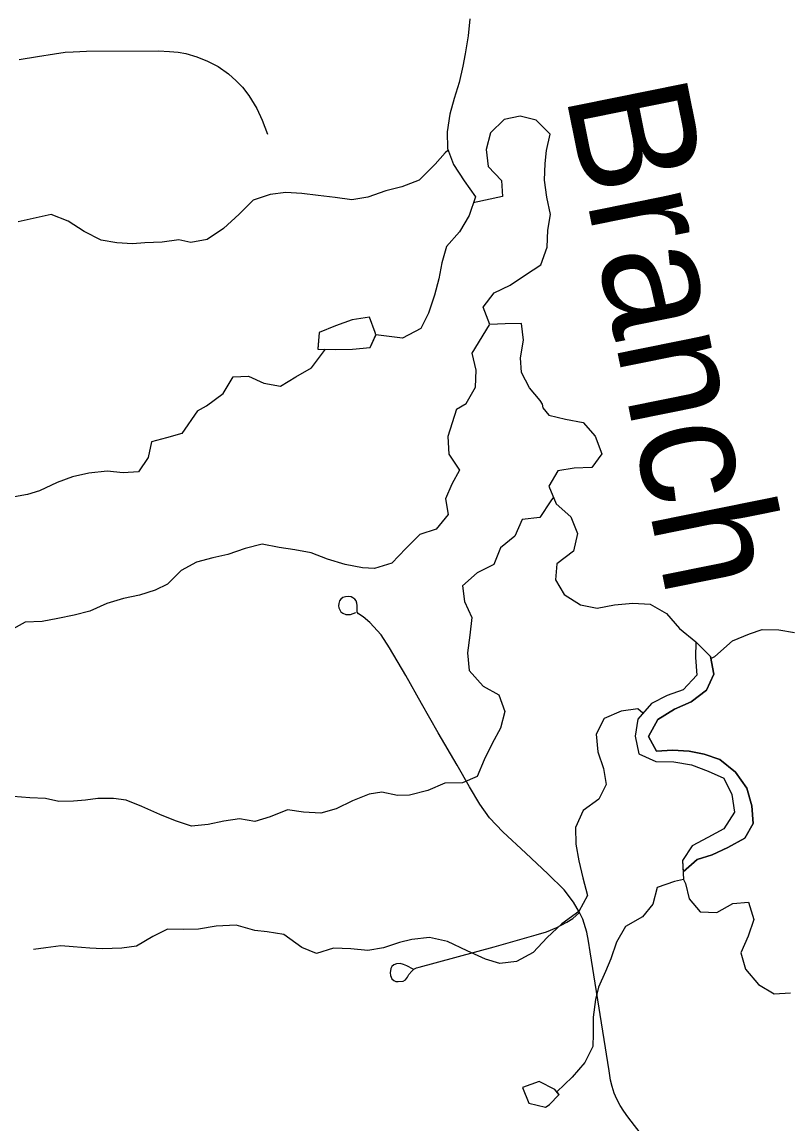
# Model space of a CAD drawing. Extents: x 0 to 34, y 0 to 22.
# Drawn here: x 7.8591 to 8.1572, y 19.3013 to 19.7303 of the extents above; entities that cross this region are included whole.
import ezdxf

# ---------------------------------------------------------------- set-up
doc = ezdxf.new("R2010")
doc.units = 0
for name, color, linetype in [('GM_X_Minor_Lake', 7, 'Continuous'), ('GM_X_Minor_River', 7, 'Continuous'), ('GM_X_Minor_River_Text', 7, 'Continuous'), ('GM_X_Township_Road', 7, 'Continuous')]:
    doc.layers.add(name, color=color, linetype=linetype)

msp = doc.modelspace()

# ---------------------------------------------------------------- linework, layer by layer
at = {"layer": 'GM_X_Minor_Lake'}
for points in [[(7.996803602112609, 19.608517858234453), (7.996550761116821, 19.609360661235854), (7.9943708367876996, 19.615410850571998), (7.987554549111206, 19.614358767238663), (7.981136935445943, 19.611982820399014), (7.974723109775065, 19.609416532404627), (7.974239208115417, 19.602998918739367)], [(7.99681780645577, 19.608470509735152), (7.996550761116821, 19.609360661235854), (7.9943708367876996, 19.615410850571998), (7.987554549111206, 19.614358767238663), (7.981136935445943, 19.611982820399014), (7.974723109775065, 19.609416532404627), (7.974249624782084, 19.60313717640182)], [(7.974239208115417, 19.602998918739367), (7.980896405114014, 19.60285592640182), (7.987727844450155, 19.6029572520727), (7.994550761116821, 19.603628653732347), (7.996803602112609, 19.608517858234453)], [(7.9742685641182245, 19.602997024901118), (7.980896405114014, 19.60285592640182), (7.987727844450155, 19.6029572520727), (7.994550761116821, 19.603628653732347), (7.9967553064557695, 19.608413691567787)], [(8.068126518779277, 19.312781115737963), (8.06641629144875, 19.314766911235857), (8.060323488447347, 19.317801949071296), (8.053858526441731, 19.31551217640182), (8.056340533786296, 19.30942979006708), (8.062811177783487, 19.30791653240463), (8.06430360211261, 19.308818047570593)], [(8.068086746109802, 19.312827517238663), (8.06641629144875, 19.314766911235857), (8.060323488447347, 19.317801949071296), (8.053858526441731, 19.31551217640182), (8.056340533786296, 19.30942979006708), (8.062811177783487, 19.30791653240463), (8.06440682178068, 19.308880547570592)], [(8.06430360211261, 19.308818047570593), (8.068126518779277, 19.312781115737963)], [(8.064350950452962, 19.308867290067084), (8.068171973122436, 19.312827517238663)]]:
    msp.add_lwpolyline(points, dxfattribs=at)
at = {"layer": 'GM_X_Minor_River'}
for points in [[(8.033404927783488, 19.73155573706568), (8.032747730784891, 19.724893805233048), (8.031526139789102, 19.717842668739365), (8.030650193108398, 19.713077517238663), (8.029227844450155, 19.70678395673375), (8.02723636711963, 19.700481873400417), (8.025620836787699, 19.694374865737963), (8.024586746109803, 19.687516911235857), (8.024685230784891, 19.68105573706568), (8.027058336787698, 19.67481899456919), (8.031141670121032, 19.668417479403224), (8.035602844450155, 19.662210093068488), (8.033056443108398, 19.65494967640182), (8.02935663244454, 19.648622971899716), (8.024319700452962, 19.642845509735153), (8.022518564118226, 19.636546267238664), (8.021285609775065, 19.630254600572), (8.019673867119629, 19.62395914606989), (8.017314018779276, 19.61689096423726), (8.014367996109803, 19.610955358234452), (8.007212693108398, 19.60723755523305), (7.996773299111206, 19.60851596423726)], [(8.061886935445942, 19.580035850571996), (8.061707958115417, 19.581473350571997), (8.060810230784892, 19.583000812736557), (8.056666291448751, 19.58782278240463), (8.053538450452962, 19.593858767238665), (8.053071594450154, 19.59955479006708), (8.054296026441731, 19.606415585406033), (8.053437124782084, 19.61286539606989), (8.04717576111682, 19.612772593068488), (8.041106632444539, 19.612492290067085), (8.038535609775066, 19.61929721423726), (8.042815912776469, 19.624872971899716), (8.049033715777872, 19.627816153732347), (8.055045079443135, 19.63189664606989), (8.061059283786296, 19.63578774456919), (8.063421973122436, 19.64266463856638), (8.063699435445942, 19.64932183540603), (8.064745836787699, 19.655419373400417), (8.063314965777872, 19.662051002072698), (8.06245511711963, 19.668692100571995), (8.062736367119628, 19.675158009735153), (8.063227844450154, 19.68029721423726), (8.064649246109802, 19.68659077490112), (8.059251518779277, 19.692023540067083), (8.052964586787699, 19.69364096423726), (8.04671932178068, 19.692407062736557), (8.041484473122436, 19.68719683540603), (8.039685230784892, 19.680708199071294), (8.040546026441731, 19.674068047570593), (8.045753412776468, 19.66863338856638), (8.046038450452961, 19.66236539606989), (8.034691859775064, 19.659954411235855)], [(8.02481780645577, 19.680261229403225), (8.023829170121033, 19.67936255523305), (8.019845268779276, 19.674902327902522), (8.01367576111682, 19.66872808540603), (8.006882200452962, 19.666156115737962), (8.000643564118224, 19.664542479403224), (7.9936568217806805, 19.662158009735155), (7.987409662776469, 19.661116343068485), (7.9809428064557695, 19.66196956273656), (7.974287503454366, 19.66282183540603), (7.9680138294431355, 19.663489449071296), (7.961742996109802, 19.66396577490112), (7.955682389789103, 19.66311539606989), (7.949072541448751, 19.660926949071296), (7.9436501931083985, 19.655523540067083), (7.937473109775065, 19.649920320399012), (7.93108485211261, 19.645643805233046), (7.924840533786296, 19.644411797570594), (7.920079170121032, 19.64548092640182), (7.913639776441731, 19.64462486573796), (7.906811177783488, 19.644333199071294), (7.90207254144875, 19.64388338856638), (7.8959911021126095, 19.6443635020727), (7.889902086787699, 19.645413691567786), (7.883207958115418, 19.648735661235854), (7.877072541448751, 19.652826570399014), (7.870389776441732, 19.655388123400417), (7.857527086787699, 19.652535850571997)], [(8.028169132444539, 19.579622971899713), (8.031895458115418, 19.581753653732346), (8.03559432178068, 19.588081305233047), (8.035873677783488, 19.59473755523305), (8.034253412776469, 19.601366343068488), (8.041057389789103, 19.612473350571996)], [(7.927318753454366, 19.578866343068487), (7.9309352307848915, 19.58082657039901), (7.9373149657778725, 19.585673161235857), (7.941201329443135, 19.592192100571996), (7.947270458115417, 19.592473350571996), (7.953196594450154, 19.589710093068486), (7.959669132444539, 19.58847524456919), (7.965686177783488, 19.592176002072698), (7.971706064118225, 19.595687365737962), (7.97718807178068, 19.602906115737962)], [(8.028169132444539, 19.579622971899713), (8.024760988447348, 19.568960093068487), (8.025152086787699, 19.562114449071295), (8.029346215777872, 19.555844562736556), (8.026310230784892, 19.550325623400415), (8.023845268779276, 19.54461918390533), (8.0249958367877, 19.53853395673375), (8.020247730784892, 19.532823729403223), (8.013972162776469, 19.530724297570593), (8.008462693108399, 19.52539285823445), (8.002954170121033, 19.51968073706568), (7.996297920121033, 19.517581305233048), (7.99154129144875, 19.517765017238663), (7.984881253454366, 19.51908793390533), (7.978028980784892, 19.52117221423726), (7.9715564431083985, 19.523635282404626), (7.965276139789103, 19.524768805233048), (7.959186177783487, 19.52571198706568), (7.952526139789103, 19.527034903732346), (7.945869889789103, 19.52531520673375), (7.939214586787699, 19.523025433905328), (7.9333178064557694, 19.521686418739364), (7.9270422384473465, 19.519967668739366), (7.920958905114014, 19.51672713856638), (7.915639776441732, 19.511395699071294), (7.9108869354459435, 19.509107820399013), (7.904801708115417, 19.507198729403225), (7.898525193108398, 19.50585971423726), (7.8920592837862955, 19.50394967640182), (7.885404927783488, 19.500898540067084), (7.879318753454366, 19.499370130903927), (7.873042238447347, 19.498031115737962), (7.866957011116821, 19.49688338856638), (7.860297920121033, 19.49668452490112), (7.854404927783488, 19.493444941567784)], [(7.927318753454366, 19.578866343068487), (7.921260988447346, 19.57016274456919), (7.915367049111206, 19.56844399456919), (7.909471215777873, 19.566915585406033), (7.90814735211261, 19.560827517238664), (7.904350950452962, 19.55511918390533), (7.898454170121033, 19.55473092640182), (7.892174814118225, 19.555483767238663), (7.885135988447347, 19.554714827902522), (7.878670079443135, 19.55318452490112), (7.8727751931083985, 19.551086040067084), (7.865930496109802, 19.547844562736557), (7.861176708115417, 19.546317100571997), (7.8547098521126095, 19.54516842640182)], [(8.061811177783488, 19.580051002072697), (8.064131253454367, 19.577185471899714), (8.070602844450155, 19.575673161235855), (8.077453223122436, 19.57435024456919), (8.082217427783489, 19.569032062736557), (8.084701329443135, 19.562189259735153), (8.08090398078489, 19.556858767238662), (8.074054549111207, 19.556660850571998), (8.067587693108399, 19.55551217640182), (8.064171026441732, 19.549612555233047), (8.067034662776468, 19.542770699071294), (8.07275057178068, 19.53764380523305), (8.075233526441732, 19.53118073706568), (8.073721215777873, 19.524333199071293), (8.067260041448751, 19.51938054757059), (8.06669754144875, 19.513104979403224), (8.070131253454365, 19.507404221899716), (8.076415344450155, 19.503419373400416), (8.082885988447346, 19.50209645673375), (8.089732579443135, 19.503435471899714), (8.096771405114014, 19.504014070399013), (8.103619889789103, 19.503642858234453), (8.109904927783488, 19.500036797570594), (8.115049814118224, 19.49414948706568), (8.121335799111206, 19.48902164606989), (8.121154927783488, 19.48293736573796), (8.121735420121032, 19.476091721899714), (8.11641629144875, 19.470380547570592), (8.110141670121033, 19.468090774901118), (8.104057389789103, 19.465040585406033), (8.098740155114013, 19.458948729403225), (8.097797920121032, 19.452292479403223), (8.099139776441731, 19.445447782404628), (8.105802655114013, 19.442413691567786), (8.112842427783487, 19.442231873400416), (8.11969280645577, 19.44109929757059), (8.126165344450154, 19.43863528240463), (8.132257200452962, 19.43598092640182), (8.135311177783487, 19.4295197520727), (8.136461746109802, 19.422675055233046), (8.13228655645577, 19.416204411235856), (8.12601288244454, 19.412773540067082), (8.119929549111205, 19.409533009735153), (8.116132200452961, 19.403822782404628), (8.116589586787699, 19.396436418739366)], [(8.065951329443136, 19.54530289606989), (8.06494091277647, 19.543908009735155), (8.060574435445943, 19.53743831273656), (8.053725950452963, 19.53666842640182), (8.050882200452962, 19.53019967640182), (8.045371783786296, 19.525628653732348), (8.042716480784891, 19.519159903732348), (8.03625341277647, 19.515919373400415), (8.03055360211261, 19.510778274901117), (8.03132254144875, 19.504693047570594), (8.034186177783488, 19.498421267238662), (8.033435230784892, 19.49157467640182), (8.032493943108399, 19.484728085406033), (8.033074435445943, 19.477883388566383), (8.038600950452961, 19.471804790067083), (8.044693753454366, 19.46839001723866), (8.04698636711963, 19.461926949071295), (8.045283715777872, 19.45545914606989), (8.042057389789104, 19.449370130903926), (8.03902235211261, 19.44309077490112), (8.03617860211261, 19.43662202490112), (8.030475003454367, 19.434142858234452), (8.02362557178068, 19.433944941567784), (8.016971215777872, 19.431084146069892), (8.009934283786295, 19.429363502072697), (8.00517860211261, 19.429167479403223), (7.999088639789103, 19.430490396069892), (7.994142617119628, 19.429724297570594), (7.987678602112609, 19.42705384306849), (7.981403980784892, 19.424003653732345), (7.975319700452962, 19.42228395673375), (7.968659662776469, 19.42265706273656), (7.962379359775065, 19.423599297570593), (7.955725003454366, 19.420928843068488), (7.949639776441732, 19.419018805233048), (7.943740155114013, 19.420153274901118), (7.937653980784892, 19.419194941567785), (7.931566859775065, 19.417856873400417), (7.925099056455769, 19.41727732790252), (7.9188187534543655, 19.419361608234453), (7.912725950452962, 19.421825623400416), (7.905683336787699, 19.42485971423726), (7.899590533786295, 19.427323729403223), (7.894643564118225, 19.42807846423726), (7.888555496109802, 19.42807088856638), (7.883799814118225, 19.427304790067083), (7.879044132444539, 19.42691842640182), (7.8733367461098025, 19.426911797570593), (7.868198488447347, 19.428046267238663), (7.862110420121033, 19.428228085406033), (7.855640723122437, 19.428791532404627)], [(8.127187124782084, 19.48257467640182), (8.128763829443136, 19.48332657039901), (8.135604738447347, 19.489420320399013), (8.142259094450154, 19.49209077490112), (8.147202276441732, 19.493808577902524), (8.153671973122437, 19.493626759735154), (8.159760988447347, 19.492683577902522)], [(8.121335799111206, 19.489020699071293), (8.121154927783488, 19.48293736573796), (8.121735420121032, 19.476091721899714), (8.11641629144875, 19.470380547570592), (8.110141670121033, 19.468090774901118), (8.104057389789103, 19.465040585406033), (8.098740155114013, 19.458948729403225), (8.097797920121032, 19.452292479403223), (8.099139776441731, 19.445447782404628), (8.105802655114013, 19.442413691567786), (8.112842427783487, 19.442231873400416), (8.11969280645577, 19.44109929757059), (8.126165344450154, 19.43863528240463), (8.132257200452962, 19.43598092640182), (8.135311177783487, 19.4295197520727), (8.136461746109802, 19.422675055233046), (8.13228655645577, 19.416204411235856), (8.12601288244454, 19.412773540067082), (8.119929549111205, 19.409533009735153), (8.116132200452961, 19.403822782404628), (8.1164020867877, 19.399458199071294)], [(8.121304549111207, 19.489027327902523), (8.127051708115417, 19.48332467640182), (8.128392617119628, 19.476479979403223), (8.125548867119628, 19.470201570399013), (8.119467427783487, 19.465630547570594), (8.113002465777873, 19.4627697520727), (8.106540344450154, 19.45876880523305), (8.102934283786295, 19.452108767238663), (8.105987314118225, 19.446407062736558), (8.112265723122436, 19.446795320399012), (8.118734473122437, 19.446423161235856), (8.124634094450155, 19.445288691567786), (8.130725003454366, 19.44320535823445), (8.136820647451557, 19.438268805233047), (8.141205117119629, 19.431998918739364), (8.143117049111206, 19.425155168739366), (8.14369754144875, 19.418310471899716), (8.140472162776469, 19.412601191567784), (8.133818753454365, 19.408979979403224), (8.127734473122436, 19.406120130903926), (8.121839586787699, 19.404211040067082), (8.11639261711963, 19.39944967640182)], [(8.1164020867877, 19.399458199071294), (8.121839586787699, 19.404211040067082), (8.127734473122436, 19.406120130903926), (8.133818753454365, 19.408979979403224), (8.140472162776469, 19.412601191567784), (8.14369754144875, 19.418310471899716), (8.143117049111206, 19.425155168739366), (8.141205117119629, 19.431998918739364), (8.136820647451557, 19.438268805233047), (8.130725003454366, 19.44320535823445), (8.124634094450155, 19.445288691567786), (8.118734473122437, 19.446423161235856), (8.112265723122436, 19.446795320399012), (8.105987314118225, 19.446407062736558), (8.102934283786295, 19.452108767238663), (8.106540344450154, 19.45876880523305), (8.113002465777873, 19.4627697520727), (8.119467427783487, 19.465630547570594), (8.125548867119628, 19.470201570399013), (8.128392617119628, 19.476479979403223), (8.127051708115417, 19.48332467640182), (8.121335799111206, 19.489020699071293)], [(8.10070038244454, 19.461237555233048), (8.098733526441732, 19.462942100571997), (8.092265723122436, 19.461983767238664), (8.085612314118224, 19.459122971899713), (8.082576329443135, 19.45303395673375), (8.08315682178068, 19.446189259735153), (8.085449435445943, 19.439726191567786), (8.086409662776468, 19.43345157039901), (8.083564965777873, 19.42774418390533), (8.077482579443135, 19.423362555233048), (8.074448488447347, 19.41670346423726), (8.074648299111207, 19.41023755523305), (8.075798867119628, 19.403773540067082), (8.077331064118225, 19.397120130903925), (8.079243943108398, 19.390276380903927), (8.075828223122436, 19.38399702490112), (8.069176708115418, 19.37923471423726), (8.063476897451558, 19.373903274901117), (8.057967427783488, 19.368000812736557), (8.05150341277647, 19.364569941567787), (8.04503655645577, 19.363801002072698), (8.039516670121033, 19.365505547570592), (8.03228182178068, 19.368729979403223), (8.024667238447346, 19.372334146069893), (8.017624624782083, 19.373845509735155), (8.010778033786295, 19.373076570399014), (8.006023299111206, 19.37193073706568), (7.999747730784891, 19.369830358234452), (7.993660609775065, 19.36887202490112), (7.987001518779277, 19.369433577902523), (7.980341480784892, 19.36980668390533), (7.973686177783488, 19.36770630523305), (7.967975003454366, 19.36998092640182), (7.9609286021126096, 19.375106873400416), (7.954458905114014, 19.37604910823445), (7.949702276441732, 19.376613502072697), (7.942468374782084, 19.378696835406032), (7.934669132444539, 19.37830668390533), (7.927821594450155, 19.377157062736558), (7.921733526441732, 19.37695914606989), (7.915645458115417, 19.377141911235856), (7.90994280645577, 19.374282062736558), (7.90366913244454, 19.37047145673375), (7.897962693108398, 19.369703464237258), (7.89035379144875, 19.369503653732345), (7.885405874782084, 19.369688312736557), (7.878937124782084, 19.370250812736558), (7.874180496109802, 19.370624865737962), (7.8682827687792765, 19.369856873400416), (7.863528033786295, 19.369280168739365)], [(8.11657538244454, 19.396436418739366), (8.113100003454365, 19.395642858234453), (8.106254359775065, 19.39335213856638), (8.104551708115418, 19.38688433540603), (8.100564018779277, 19.381936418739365), (8.093910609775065, 19.378123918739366), (8.090493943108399, 19.372034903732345), (8.088221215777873, 19.365566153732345), (8.08613504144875, 19.360620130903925), (8.083481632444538, 19.354532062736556), (8.082346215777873, 19.349776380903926), (8.081405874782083, 19.34292884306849), (8.081414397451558, 19.336463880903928), (8.081231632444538, 19.331519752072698), (8.078196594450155, 19.32524039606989), (8.073258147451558, 19.319529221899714), (8.06720985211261, 19.31381899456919)], [(8.116601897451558, 19.396438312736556), (8.11728655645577, 19.39488717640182), (8.11881780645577, 19.38899418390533), (8.123010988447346, 19.38386539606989), (8.129479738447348, 19.383683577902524), (8.135752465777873, 19.387113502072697), (8.141840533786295, 19.387692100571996), (8.143942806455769, 19.380848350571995), (8.14166913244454, 19.374380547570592), (8.138824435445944, 19.367911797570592), (8.14073636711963, 19.361638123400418), (8.145691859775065, 19.355559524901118), (8.151785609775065, 19.35195346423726), (8.158252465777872, 19.352341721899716)]]:
    msp.add_lwpolyline(points, dxfattribs=at)
at = {"layer": 'GM_X_Township_Road'}
for points in [[(7.857963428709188, 19.715728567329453), (7.865065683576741, 19.71692780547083), (7.871686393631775, 19.717965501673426), (7.875837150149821, 19.71852162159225), (7.879027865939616, 19.718683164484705), (7.884132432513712, 19.718922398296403), (7.912218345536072, 19.719080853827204), (7.916527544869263, 19.71884161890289), (7.919795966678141, 19.71860240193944), (7.922828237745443, 19.718043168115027), (7.927137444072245, 19.71668857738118), (7.931285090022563, 19.71509165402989), (7.935435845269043, 19.71293860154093), (7.9394250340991, 19.710064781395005), (7.942376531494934, 19.7073524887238), (7.944849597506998, 19.704879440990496), (7.947403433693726, 19.701688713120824), (7.9505133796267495, 19.69666182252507), (7.95255148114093, 19.692132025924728), (7.954664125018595, 19.68668882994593)], [(8.116673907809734, 19.27576135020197), (8.094919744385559, 19.304036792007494), (8.093360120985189, 19.306301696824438), (8.091943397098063, 19.308498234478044), (8.09059811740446, 19.310980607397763), (8.089607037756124, 19.31331696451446), (8.088755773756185, 19.315939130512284), (8.088187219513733, 19.318418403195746), (8.087621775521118, 19.322034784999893), (8.080252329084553, 19.368376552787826), (8.079615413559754, 19.37241544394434), (8.078907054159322, 19.376028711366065), (8.077303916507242, 19.381046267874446), (8.07635321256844, 19.38306261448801), (8.076067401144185, 19.383615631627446), (8.07374036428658, 19.38763901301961), (8.070077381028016, 19.392432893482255), (8.063720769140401, 19.39867143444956), (8.05516451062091, 19.40671195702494), (8.046226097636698, 19.415063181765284), (8.04109046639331, 19.42044114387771), (8.037206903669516, 19.425803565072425), (8.033304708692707, 19.432592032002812), (8.028458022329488, 19.440958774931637), (8.021069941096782, 19.45360674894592), (8.014557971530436, 19.464999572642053), (8.008421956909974, 19.475842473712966), (8.002046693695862, 19.486719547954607), (7.998834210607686, 19.491687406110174), (7.994434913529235, 19.496499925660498), (7.991840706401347, 19.498680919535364), (7.990069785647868, 19.499951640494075), (7.9895198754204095, 19.500535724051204), (7.98947015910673, 19.502048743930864), (7.989470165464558, 19.50314857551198), (7.989417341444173, 19.50407751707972), (7.989091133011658, 19.504919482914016), (7.988643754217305, 19.505587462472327), (7.987820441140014, 19.50615601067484), (7.987149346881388, 19.506482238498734), (7.986065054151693, 19.506687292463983), (7.984931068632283, 19.506569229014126), (7.984005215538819, 19.506208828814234), (7.983129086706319, 19.50565891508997), (7.982594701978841, 19.50490083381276), (7.982389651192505, 19.50399053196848), (7.9823213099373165, 19.503080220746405), (7.982439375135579, 19.50228797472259), (7.982768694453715, 19.50144603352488), (7.983231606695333, 19.500709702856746), (7.984005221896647, 19.500125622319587), (7.985070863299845, 19.49969377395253), (7.986186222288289, 19.499609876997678), (7.986978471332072, 19.499678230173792), (7.989056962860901, 19.500364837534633)], [(8.011382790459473, 19.36154768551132), (8.008897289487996, 19.36292403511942), (8.007533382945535, 19.363405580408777), (8.006250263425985, 19.363725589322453), (8.004805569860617, 19.363644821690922), (8.00376168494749, 19.36324403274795), (8.003040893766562, 19.362604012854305), (8.002640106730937, 19.361799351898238), (8.002397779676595, 19.360196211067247), (8.002559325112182, 19.359152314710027), (8.003040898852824, 19.35786918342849), (8.003761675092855, 19.357226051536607), (8.00456323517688, 19.356825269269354), (8.005526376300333, 19.3567444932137), (8.007371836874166, 19.356906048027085), (8.008334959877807, 19.35746840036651), (8.009136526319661, 19.35850919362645), (8.009698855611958, 19.359472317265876), (8.010742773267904, 19.360836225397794), (8.011625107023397, 19.361560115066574), (8.01266900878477, 19.362041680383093), (8.013675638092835, 19.36235858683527), (8.04283653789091, 19.370305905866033), (8.059203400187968, 19.37487919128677), (8.063217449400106, 19.376162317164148), (8.067228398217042, 19.37776855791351), (8.071158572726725, 19.379853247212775), (8.073485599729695, 19.381297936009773), (8.076067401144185, 19.383615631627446)]]:
    msp.add_lwpolyline(points, dxfattribs=at)

# ---------------------------------------------------------------- texts
at = {"layer": 'GM_X_Minor_River_Text'}
msp.add_text('Branch', height=0.047377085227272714, rotation=281.4188694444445, dxfattribs=at).set_placement((8.070524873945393, 19.702274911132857))

doc.saveas('drawing.dxf')
